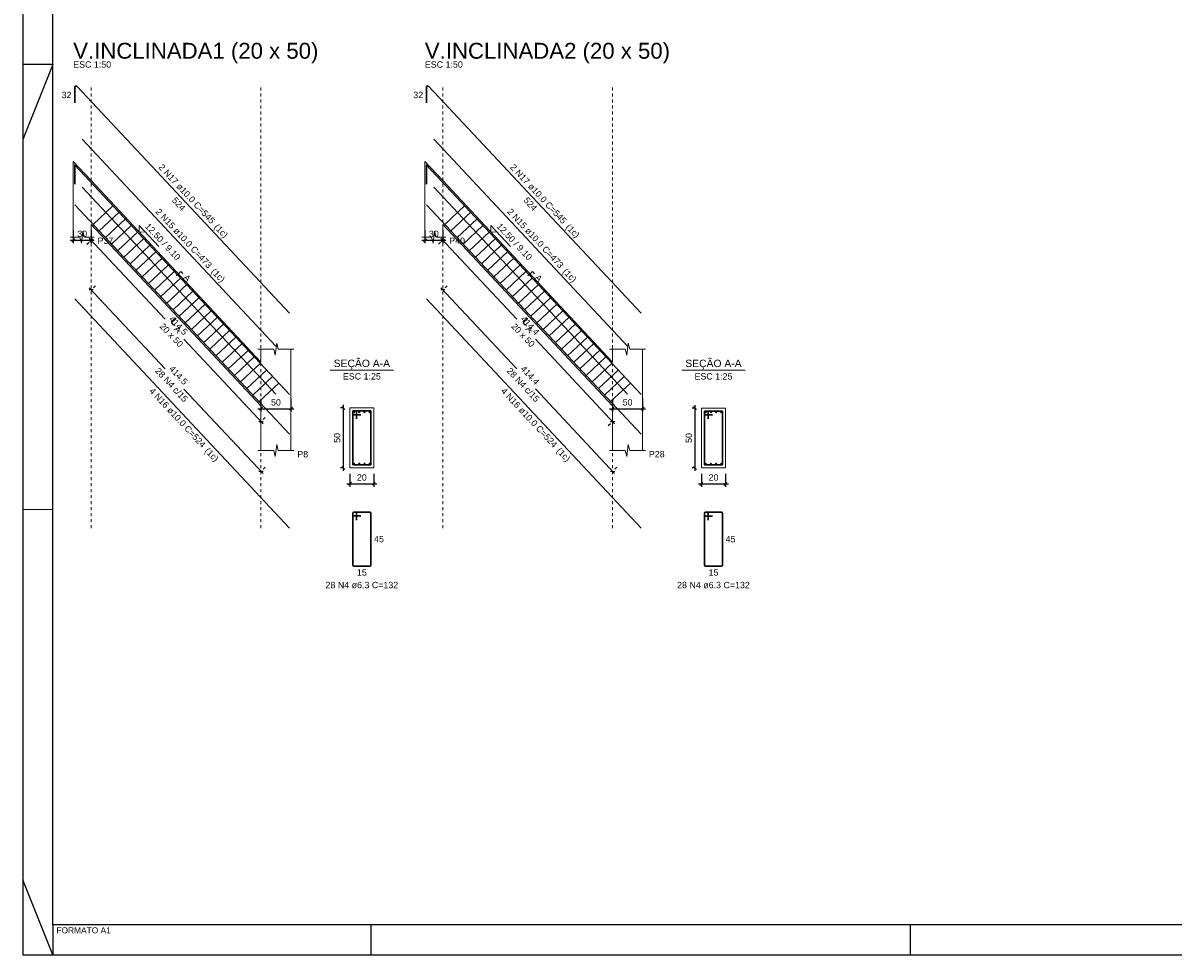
# Model space of a CAD drawing. Header units: millimetres. Extents: x 10 to 1250, y -62 to 528.
# Tile 826 of 909: x 702 to 740, y 262 to 294. Entities that reach past the tile are written whole.
import ezdxf

# ---------------------------------------------------------------- set-up
doc = ezdxf.new("R2010")
doc.units = ezdxf.units.MM
doc.header["$LTSCALE"] = 0.05
doc.linetypes.add('DOT', pattern=[6.35, 0, -6.35])
for name, color, linetype, lineweight in [('Descrição da armadura', 7, 'Continuous', 5), ('DT-Arm complementar', 5, 'Continuous', 5), ('DT-Barras na forma', 2, 'Continuous', 30), ('DT-Barras no corte', 5, 'Continuous', 5), ('DT-Barras rebatidas', 2, 'Continuous', 30), ('DT-Cotas', 9, 'Continuous', 5), ('DT-Forma', 5, 'Continuous', 5), ('DT-Pontilhado', 9, 'DOT', 5), ('DT-Textos', 7, 'Continuous', 5), ('DT-Título', 3, 'Continuous', 20), ('Textos armaduras', 7, 'Continuous', 5)]:
    doc.layers.add(name, color=color, linetype=linetype, lineweight=lineweight)
doc.layers.add('FOLHA_PADRÃO', color=7, linetype='Continuous')
doc.styles.add('Arial', font='arial.ttf')
doc.styles.get("Standard").update_dxf_attribs({"font": 'arial.ttf'})
doc.dimstyles.new('UM_25.000000', dxfattribs={"dimtxt": 0.18, "dimasz": 0.1, "dimexe": 0.1, "dimexo": 0.2, "dimgap": 0, "dimtad": 1, "dimtih": 1, "dimtoh": 1, "dimdec": 1, "dimlfac": 25, "dimzin": 0, "dimdsep": 46, "dimtxsty": 'Standard', "dimcen": 0.09, "dimdle": 0.1, "dimadec": 1, "dimazin": 2, "dimtfac": 1, "dimtdec": 4, "dimtofl": 0, "dimtmove": 0, "dimatfit": 3, "dimfxl": 1, "dimtolj": 1, "dimarcsym": 0})
doc.dimstyles.new('UM_50.000000', dxfattribs={"dimtxt": 0.18, "dimasz": 0.1, "dimexe": 0.1, "dimexo": 0.2, "dimgap": 0.1, "dimtad": 1, "dimdec": 1, "dimlfac": 50, "dimzin": 0, "dimdsep": 46, "dimtxsty": 'Standard', "dimblk": 'OBLIQUE', "dimcen": 0.09, "dimdle": 0.1, "dimadec": 1, "dimazin": 2, "dimtfac": 1, "dimtdec": 1, "dimtofl": 0, "dimtmove": 0, "dimatfit": 3, "dimldrblk": 'OBLIQUE', "dimfxl": 1, "dimtolj": 1, "dimarcsym": 1})

# ---------------------------------------------------------------- blocks, each defined once
blk = doc.blocks.new('_Oblique')
at = {"color": 0, "linetype": 'ByBlock', "lineweight": -2}
blk.add_line((-0.5, -0.5), (0.5, 0.5), dxfattribs=at)
blk = doc.blocks.new('*D3488')
at = {"layer": 'Defpoints', "color": 0, "transparency": 16777216}
for p in [(703.208, 286.86), (703.808, 286.86), (703.808, 286.33)]:
    blk.add_point(p, dxfattribs=at)
at = {"layer": 'DT-Cotas', "color": 0, "lineweight": -2, "transparency": 16777216}
for p, q in [((703.208, 286.66), (703.208, 286.23)), ((703.808, 286.66), (703.808, 286.23)), ((703.108, 286.33), (703.908, 286.33))]:
    blk.add_line(p, q, dxfattribs=at)
at = {"layer": 'DT-Cotas', "color": 0, "lineweight": -2, "transparency": 16777216, "xscale": 0.1, "yscale": 0.1, "zscale": 0.1, "rotation": 180}
blk.add_blockref('_Oblique', (703.208, 286.33), dxfattribs=at)
at = {"layer": 'DT-Cotas', "color": 0, "lineweight": -2, "transparency": 16777216, "xscale": 0.1, "yscale": 0.1, "zscale": 0.1}
blk.add_blockref('_Oblique', (703.808, 286.33), dxfattribs=at)
at = {"layer": 'DT-Cotas', "transparency": 16777216, "insert": (703.508, 286.542), "char_height": 0.2118, "attachment_point": 5, "rotation": 0.0057, "style": 'Arial'}
blk.add_mtext('\\A1;30', dxfattribs=at)
blk = doc.blocks.new('*D3489')
at = {"layer": 'Defpoints', "color": 0, "transparency": 16777216}
for p in [(703.808, 286.33), (709.472, 280.278), (709.472, 280.278)]:
    blk.add_point(p, dxfattribs=at)
at = {"layer": 'DT-Cotas', "color": 0, "lineweight": -2, "transparency": 16777216}
for p, q in [((703.662, 286.194), (703.735, 286.262)), ((703.74, 286.403), (706.272, 283.698)), ((709.541, 280.205), (706.904, 283.023)), ((709.618, 280.415), (709.545, 280.347))]:
    blk.add_line(p, q, dxfattribs=at)
at = {"layer": 'DT-Cotas', "color": 0, "lineweight": -2, "transparency": 16777216, "xscale": 0.1, "yscale": 0.1, "zscale": 0.1}
for p, rotation in [((703.808, 286.33), 133.1029168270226), ((709.472, 280.278), 313.1029168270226)]:
    blk.add_blockref('_Oblique', p, dxfattribs=dict(at, rotation=rotation))
at = {"layer": 'DT-Cotas', "transparency": 16777216, "insert": (706.718, 283.483), "char_height": 0.2118, "attachment_point": 5, "rotation": 313.1029, "style": 'Arial'}
blk.add_mtext('\\A1;414.5', dxfattribs=at)
blk = doc.blocks.new('*D3490')
at = {"layer": 'Defpoints', "color": 0, "transparency": 16777216}
for p in [(709.472, 281.235), (710.472, 281.235), (710.472, 280.706)]:
    blk.add_point(p, dxfattribs=at)
at = {"layer": 'DT-Cotas', "color": 0, "lineweight": -2, "transparency": 16777216}
for p, q in [((709.472, 281.035), (709.472, 280.606)), ((710.472, 281.035), (710.472, 280.606)), ((709.372, 280.706), (710.572, 280.706))]:
    blk.add_line(p, q, dxfattribs=at)
at = {"layer": 'DT-Cotas', "color": 0, "lineweight": -2, "transparency": 16777216, "xscale": 0.1, "yscale": 0.1, "zscale": 0.1, "rotation": 180}
blk.add_blockref('_Oblique', (709.472, 280.706), dxfattribs=at)
at = {"layer": 'DT-Cotas', "color": 0, "lineweight": -2, "transparency": 16777216, "xscale": 0.1, "yscale": 0.1, "zscale": 0.1}
blk.add_blockref('_Oblique', (710.472, 280.706), dxfattribs=at)
at = {"layer": 'DT-Cotas', "transparency": 16777216, "insert": (709.972, 280.918), "char_height": 0.2118, "attachment_point": 5, "rotation": 0.0057, "style": 'Arial'}
blk.add_mtext('\\A1;50', dxfattribs=at)
blk = doc.blocks.new('*D3491')
at = {"layer": 'Defpoints', "color": 0, "transparency": 16777216}
for p in [(703.808, 284.673), (709.472, 278.621), (709.472, 278.621)]:
    blk.add_point(p, dxfattribs=at)
at = {"layer": 'DT-Cotas', "color": 0, "lineweight": -2, "transparency": 16777216}
for p, q in [((703.74, 284.746), (706.272, 282.041)), ((703.954, 284.809), (703.881, 284.741)), ((709.541, 278.548), (706.904, 281.365)), ((709.618, 278.757), (709.545, 278.689))]:
    blk.add_line(p, q, dxfattribs=at)
at = {"layer": 'DT-Cotas', "color": 0, "lineweight": -2, "transparency": 16777216, "xscale": 0.1, "yscale": 0.1, "zscale": 0.1}
for p, rotation in [((703.808, 284.673), 133.1029168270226), ((709.472, 278.621), 313.1029168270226)]:
    blk.add_blockref('_Oblique', p, dxfattribs=dict(at, rotation=rotation))
at = {"layer": 'DT-Cotas', "transparency": 16777216, "insert": (706.718, 281.825), "char_height": 0.2118, "attachment_point": 5, "rotation": 313.1029, "style": 'Arial'}
blk.add_mtext('\\A1;414.5', dxfattribs=at)
blk = doc.blocks.new('*D3509')
at = {"layer": 'Defpoints', "color": 0, "transparency": 16777216}
for p in [(712.226, 280.732), (712.438, 280.732), (712.438, 278.732)]:
    blk.add_point(p, dxfattribs=at)
at = {"layer": 'DT-Cotas', "color": 0, "lineweight": -2, "transparency": 16777216}
for p, q in [((712.238, 280.732), (712.126, 280.732)), ((712.226, 278.632), (712.226, 280.832)), ((712.238, 278.732), (712.126, 278.732))]:
    blk.add_line(p, q, dxfattribs=at)
at = {"layer": 'DT-Cotas', "color": 0, "lineweight": -2, "transparency": 16777216, "xscale": 0.1, "yscale": 0.1, "zscale": 0.1}
for p, rotation in [((712.226, 280.732), 90), ((712.226, 278.732), 270)]:
    blk.add_blockref('_Oblique', p, dxfattribs=dict(at, rotation=rotation))
at = {"layer": 'DT-Cotas', "transparency": 16777216, "insert": (712.015, 279.732), "char_height": 0.2118, "attachment_point": 5, "rotation": 90, "style": 'Arial'}
blk.add_mtext('\\A1;50', dxfattribs=at)
blk = doc.blocks.new('*D3510')
at = {"layer": 'Defpoints', "color": 0, "transparency": 16777216}
for p in [(712.438, 278.732), (713.238, 278.732), (713.238, 278.202)]:
    blk.add_point(p, dxfattribs=at)
at = {"layer": 'DT-Cotas', "color": 0, "lineweight": -2, "transparency": 16777216}
for p, q in [((712.338, 278.202), (713.338, 278.202)), ((712.438, 278.532), (712.438, 278.102)), ((713.238, 278.532), (713.238, 278.102))]:
    blk.add_line(p, q, dxfattribs=at)
at = {"layer": 'DT-Cotas', "color": 0, "lineweight": -2, "transparency": 16777216, "xscale": 0.1, "yscale": 0.1, "zscale": 0.1, "rotation": 180}
blk.add_blockref('_Oblique', (712.438, 278.202), dxfattribs=at)
at = {"layer": 'DT-Cotas', "color": 0, "lineweight": -2, "transparency": 16777216, "xscale": 0.1, "yscale": 0.1, "zscale": 0.1}
blk.add_blockref('_Oblique', (713.238, 278.202), dxfattribs=at)
at = {"layer": 'DT-Cotas', "transparency": 16777216, "insert": (712.838, 278.414), "char_height": 0.2118, "attachment_point": 5, "rotation": 0.0057, "style": 'Arial'}
blk.add_mtext('\\A1;20', dxfattribs=at)
blk = doc.blocks.new('*D3511')
at = {"layer": 'Defpoints', "color": 0, "transparency": 16777216}
for p in [(714.94, 286.86), (715.54, 286.86), (715.54, 286.33)]:
    blk.add_point(p, dxfattribs=at)
at = {"layer": 'DT-Cotas', "color": 0, "lineweight": -2, "transparency": 16777216}
for p, q in [((714.94, 286.66), (714.94, 286.23)), ((715.54, 286.66), (715.54, 286.23)), ((714.84, 286.33), (715.64, 286.33))]:
    blk.add_line(p, q, dxfattribs=at)
at = {"layer": 'DT-Cotas', "color": 0, "lineweight": -2, "transparency": 16777216, "xscale": 0.1, "yscale": 0.1, "zscale": 0.1, "rotation": 180}
blk.add_blockref('_Oblique', (714.94, 286.33), dxfattribs=at)
at = {"layer": 'DT-Cotas', "color": 0, "lineweight": -2, "transparency": 16777216, "xscale": 0.1, "yscale": 0.1, "zscale": 0.1}
blk.add_blockref('_Oblique', (715.54, 286.33), dxfattribs=at)
at = {"layer": 'DT-Cotas', "transparency": 16777216, "insert": (715.24, 286.542), "char_height": 0.2118, "attachment_point": 5, "rotation": 0.0057, "style": 'Arial'}
blk.add_mtext('\\A1;30', dxfattribs=at)
blk = doc.blocks.new('*D3512')
at = {"layer": 'Defpoints', "color": 0, "transparency": 16777216}
for p in [(715.54, 286.33), (721.204, 280.278), (721.204, 280.278)]:
    blk.add_point(p, dxfattribs=at)
at = {"layer": 'DT-Cotas', "color": 0, "lineweight": -2, "transparency": 16777216}
for p, q in [((715.394, 286.194), (715.467, 286.262)), ((715.472, 286.403), (718.004, 283.697)), ((721.272, 280.205), (718.634, 283.024)), ((721.057, 280.142), (721.131, 280.21))]:
    blk.add_line(p, q, dxfattribs=at)
at = {"layer": 'DT-Cotas', "color": 0, "lineweight": -2, "transparency": 16777216, "xscale": 0.1, "yscale": 0.1, "zscale": 0.1}
for p, rotation in [((715.54, 286.33), 133.1000941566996), ((721.204, 280.278), 313.1000941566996)]:
    blk.add_blockref('_Oblique', p, dxfattribs=dict(at, rotation=rotation))
at = {"layer": 'DT-Cotas', "transparency": 16777216, "insert": (718.449, 283.483), "char_height": 0.2118, "attachment_point": 5, "rotation": 313.1001, "style": 'Arial'}
blk.add_mtext('\\A1;414.4', dxfattribs=at)
blk = doc.blocks.new('*D3513')
at = {"layer": 'Defpoints', "color": 0, "transparency": 16777216}
for p in [(721.204, 281.235), (722.204, 281.235), (722.204, 280.706)]:
    blk.add_point(p, dxfattribs=at)
at = {"layer": 'DT-Cotas', "color": 0, "lineweight": -2, "transparency": 16777216}
for p, q in [((721.204, 281.035), (721.204, 280.606)), ((722.204, 281.035), (722.204, 280.606)), ((721.104, 280.706), (722.304, 280.706))]:
    blk.add_line(p, q, dxfattribs=at)
at = {"layer": 'DT-Cotas', "color": 0, "lineweight": -2, "transparency": 16777216, "xscale": 0.1, "yscale": 0.1, "zscale": 0.1, "rotation": 180}
blk.add_blockref('_Oblique', (721.204, 280.706), dxfattribs=at)
at = {"layer": 'DT-Cotas', "color": 0, "lineweight": -2, "transparency": 16777216, "xscale": 0.1, "yscale": 0.1, "zscale": 0.1}
blk.add_blockref('_Oblique', (722.204, 280.706), dxfattribs=at)
at = {"layer": 'DT-Cotas', "transparency": 16777216, "insert": (721.704, 280.918), "char_height": 0.2118, "attachment_point": 5, "rotation": 0.0057, "style": 'Arial'}
blk.add_mtext('\\A1;50', dxfattribs=at)
blk = doc.blocks.new('*D3514')
at = {"layer": 'Defpoints', "color": 0, "transparency": 16777216}
for p in [(715.54, 284.672), (721.204, 278.62), (721.204, 278.62)]:
    blk.add_point(p, dxfattribs=at)
at = {"layer": 'DT-Cotas', "color": 0, "lineweight": -2, "transparency": 16777216}
for p, q in [((715.472, 284.745), (718.004, 282.04)), ((715.686, 284.809), (715.613, 284.741)), ((721.272, 278.547), (718.634, 281.366)), ((721.35, 278.757), (721.277, 278.689))]:
    blk.add_line(p, q, dxfattribs=at)
at = {"layer": 'DT-Cotas', "color": 0, "lineweight": -2, "transparency": 16777216, "xscale": 0.1, "yscale": 0.1, "zscale": 0.1}
for p, rotation in [((715.54, 284.672), 133.1000941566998), ((721.204, 278.62), 313.1000941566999)]:
    blk.add_blockref('_Oblique', p, dxfattribs=dict(at, rotation=rotation))
at = {"layer": 'DT-Cotas', "transparency": 16777216, "insert": (718.449, 281.825), "char_height": 0.2118, "attachment_point": 5, "rotation": 313.1001, "style": 'Arial'}
blk.add_mtext('\\A1;414.4', dxfattribs=at)
blk = doc.blocks.new('*D3515')
at = {"layer": 'Defpoints', "color": 0, "transparency": 16777216}
for p in [(723.958, 280.731), (724.17, 280.731), (724.17, 278.731)]:
    blk.add_point(p, dxfattribs=at)
at = {"layer": 'DT-Cotas', "color": 0, "lineweight": -2, "transparency": 16777216}
for p, q in [((723.97, 280.731), (723.858, 280.731)), ((723.958, 278.631), (723.958, 280.831)), ((723.97, 278.731), (723.858, 278.731))]:
    blk.add_line(p, q, dxfattribs=at)
at = {"layer": 'DT-Cotas', "color": 0, "lineweight": -2, "transparency": 16777216, "xscale": 0.1, "yscale": 0.1, "zscale": 0.1}
for p, rotation in [((723.958, 280.731), 90), ((723.958, 278.731), 270)]:
    blk.add_blockref('_Oblique', p, dxfattribs=dict(at, rotation=rotation))
at = {"layer": 'DT-Cotas', "transparency": 16777216, "insert": (723.746, 279.731), "char_height": 0.2118, "attachment_point": 5, "rotation": 90, "style": 'Arial'}
blk.add_mtext('\\A1;50', dxfattribs=at)
blk = doc.blocks.new('*D3516')
at = {"layer": 'Defpoints', "color": 0, "transparency": 16777216}
for p in [(724.17, 278.731), (724.97, 278.731), (724.97, 278.201)]:
    blk.add_point(p, dxfattribs=at)
at = {"layer": 'DT-Cotas', "color": 0, "lineweight": -2, "transparency": 16777216}
for p, q in [((724.07, 278.201), (725.07, 278.201)), ((724.17, 278.531), (724.17, 278.101)), ((724.97, 278.531), (724.97, 278.101))]:
    blk.add_line(p, q, dxfattribs=at)
at = {"layer": 'DT-Cotas', "color": 0, "lineweight": -2, "transparency": 16777216, "xscale": 0.1, "yscale": 0.1, "zscale": 0.1, "rotation": 180}
blk.add_blockref('_Oblique', (724.17, 278.201), dxfattribs=at)
at = {"layer": 'DT-Cotas', "color": 0, "lineweight": -2, "transparency": 16777216, "xscale": 0.1, "yscale": 0.1, "zscale": 0.1}
blk.add_blockref('_Oblique', (724.97, 278.201), dxfattribs=at)
at = {"layer": 'DT-Cotas', "transparency": 16777216, "insert": (724.57, 278.413), "char_height": 0.2118, "attachment_point": 5, "rotation": 0.0057, "style": 'Arial'}
blk.add_mtext('\\A1;20', dxfattribs=at)
blk = doc.blocks.new('A1')
at = {"layer": 'FOLHA_PADRÃO', "color": 1}
for p, q in [((-83.1, 29.708), (-84.1, 27.2)), ((-83.1, 29.708), (-84.1, 29.708)), ((-83.1, 14.858), (-84.1, 14.85)), ((-83.1, 0), (-84.1, 2.5))]:
    blk.add_line(p, q, dxfattribs=at)
at = {"layer": 'FOLHA_PADRÃO', "color": 1, "linetype": 'Continuous'}
for points in [[(-84.1, 0), (0, 0), (0, 59.4), (-84.1, 59.4), (-84.1, 0)], [(-83.1, 29.708), (-84.1, 29.708)], [(-83.1, 1.008), (-83.1, 0)], [(-72.5, 1), (-72.5, -0.008)], [(-54.5, 1.008), (-54.5, 0)]]:
    blk.add_lwpolyline(points, dxfattribs=at)
at = {"layer": 'FOLHA_PADRÃO', "color": 6, "linetype": 'Continuous'}
blk.add_lwpolyline([(-83.1, 58.4), (-1, 58.4), (-1, 1), (-83.1, 1), (-83.1, 58.4)], dxfattribs=at)
at = {"layer": 'FOLHA_PADRÃO', "color": 7, "style": 'Arial'}
blk.add_text('FORMATO A1', height=0.2, dxfattribs=at).set_placement((-82.986, 0.716))

msp = doc.modelspace()

# ---------------------------------------------------------------- linework, layer by layer
at = {"layer": 'DT-Arm complementar'}
for p, q in [((703.873, 286.8583), (704.5301, 287.4732)), ((715.6046, 286.8583), (716.2617, 287.4732)), ((704.078, 286.6392), (704.7351, 287.2542)), ((704.283, 286.4202), (704.9401, 287.0352)), ((715.8096, 286.6392), (716.4667, 287.2542)), ((716.0146, 286.4202), (716.6717, 287.0351)), ((704.488, 286.2012), (705.1451, 286.8161)), ((716.2195, 286.2011), (716.8767, 286.8161)), ((704.693, 285.9821), (705.3501, 286.5971)), ((704.898, 285.7631), (705.5551, 286.3781)), ((716.4245, 285.9821), (717.0817, 286.597)), ((716.6295, 285.7631), (717.2867, 286.378)), ((705.103, 285.544), (705.7601, 286.159)), ((705.308, 285.325), (705.9651, 285.94)), ((716.8345, 285.544), (717.4916, 286.159)), ((717.0395, 285.325), (717.6966, 285.9399)), ((705.513, 285.106), (706.1701, 285.7209)), ((705.7179, 284.8869), (706.3751, 285.5019)), ((717.2445, 285.1059), (717.9016, 285.7209)), ((717.4494, 284.8869), (718.1066, 285.5018)), ((705.9229, 284.6679), (706.5801, 285.2829)), ((717.6544, 284.6678), (718.3116, 285.2828)), ((706.1279, 284.4488), (706.785, 285.0638)), ((706.3329, 284.2298), (706.99, 284.8448)), ((717.8594, 284.4488), (718.5165, 285.0637)), ((718.0644, 284.2297), (718.7215, 284.8447)), ((706.5379, 284.0108), (707.195, 284.6258)), ((706.7429, 283.7917), (707.4, 284.4067)), ((718.2694, 284.0107), (718.9265, 284.6256)), ((718.4743, 283.7916), (719.1315, 284.4066)), ((706.9479, 283.5727), (707.605, 284.1877)), ((707.1529, 283.3537), (707.81, 283.9686)), ((718.6793, 283.5726), (719.3365, 284.1875)), ((718.8843, 283.3535), (719.5415, 283.9685)), ((707.3579, 283.1346), (708.015, 283.7496)), ((719.0893, 283.1345), (719.7464, 283.7494)), ((707.5629, 282.9156), (708.22, 283.5306)), ((707.7679, 282.6965), (708.425, 283.3115)), ((719.2943, 282.9154), (719.9514, 283.5304)), ((719.4993, 282.6964), (720.1564, 283.3113)), ((707.9729, 282.4775), (708.63, 283.0925)), ((708.1779, 282.2585), (708.835, 282.8734)), ((719.7042, 282.4773), (720.3614, 283.0923)), ((719.9092, 282.2583), (720.5664, 282.8732)), ((708.3829, 282.0394), (709.04, 282.6544)), ((708.5878, 281.8204), (709.245, 282.4354)), ((720.1142, 282.0392), (720.7714, 282.6542)), ((720.3192, 281.8202), (720.9763, 282.4351)), ((708.7928, 281.6013), (709.45, 282.2163)), ((720.5242, 281.6011), (721.1813, 282.2161)), ((708.9978, 281.3823), (709.655, 281.9973)), ((709.2028, 281.1633), (709.8599, 281.7783)), ((720.7292, 281.3821), (721.3863, 281.997)), ((720.9341, 281.163), (721.5913, 281.778)), ((709.4078, 280.9442), (710.0649, 281.5592)), ((721.1391, 280.944), (721.7963, 281.5589))]:
    msp.add_line(p, q, dxfattribs=at)
at = {"layer": 'DT-Barras na forma'}
for p, q in [((712.6641, 280.6315), (712.5381, 280.6315)), ((712.5381, 280.6315), (712.5381, 278.8315)), ((713.1381, 280.6315), (712.5381, 280.6315)), ((712.5381, 280.6315), (712.5381, 280.5055)), ((712.5381, 280.5055), (712.8011, 280.5055)), ((712.6641, 280.3685), (712.6641, 280.6315)), ((713.1381, 278.8315), (713.1381, 280.6315)), ((724.3959, 280.6306), (724.2699, 280.6306)), ((724.2699, 280.6306), (724.2699, 278.8306)), ((724.8699, 280.6306), (724.2699, 280.6306)), ((724.2699, 280.6306), (724.2699, 280.5046)), ((724.2699, 280.5046), (724.5329, 280.5046)), ((724.3959, 280.3676), (724.3959, 280.6306)), ((724.8699, 278.8306), (724.8699, 280.6306)), ((712.5381, 278.8315), (713.1381, 278.8315)), ((724.2699, 278.8306), (724.8699, 278.8306))]:
    msp.add_line(p, q, dxfattribs=at)
for points in [[(703.2584, 288.1982), (703.2584, 288.8353), (710.4225, 281.1804)], [(714.9902, 288.1982), (714.9902, 288.8353), (722.1536, 281.1803)], [(703.5084, 288.1047), (709.9724, 281.1978)], [(715.2402, 288.1045), (721.7035, 281.1977)], [(703.2584, 287.5118), (710.4225, 279.8569)], [(714.9902, 287.5117), (722.1536, 279.8567)]]:
    msp.add_lwpolyline(points, dxfattribs=at)
at = {"layer": 'DT-Barras no corte'}
for centre in [(712.5781, 280.5915), (712.7515, 280.5915), (712.9248, 280.5915), (713.0981, 280.5915), (724.3099, 280.5906), (724.4832, 280.5906), (724.6565, 280.5906), (724.8299, 280.5906), (712.5781, 278.8715), (712.7515, 278.8715), (712.9248, 278.8715), (713.0981, 278.8715), (724.3099, 278.8706), (724.4832, 278.8706), (724.6565, 278.8706), (724.8299, 278.8706)]:
    msp.add_circle(centre, 0.02, dxfattribs=at)
at = {"layer": 'DT-Barras rebatidas'}
for p, q in [((703.2584, 290.9163), (703.2584, 291.4268)), ((703.3449, 291.4609), (710.4225, 283.8985)), ((714.9902, 290.9163), (714.9902, 291.4267)), ((715.0767, 291.4609), (722.1536, 283.8984)), ((703.5084, 289.6977), (709.9724, 282.7908)), ((715.2402, 289.6977), (721.7035, 282.7908)), ((703.2584, 284.3771), (710.4225, 276.7223)), ((714.9902, 284.3771), (722.1536, 276.7221)), ((712.5381, 277.217), (712.5381, 275.4926)), ((712.5381, 277.217), (712.5381, 277.1666)), ((712.6263, 277.2548), (712.5759, 277.2548)), ((713.1003, 277.2548), (712.5759, 277.2548)), ((712.5759, 277.1288), (712.8011, 277.1288)), ((712.6641, 276.9918), (712.6641, 277.217)), ((713.1381, 275.4926), (713.1381, 277.217)), ((724.2699, 277.2161), (724.2699, 275.4917)), ((724.2699, 277.2161), (724.2699, 277.1657)), ((724.3581, 277.2539), (724.3077, 277.2539)), ((724.8321, 277.2539), (724.3077, 277.2539)), ((724.3077, 277.1279), (724.5329, 277.1279)), ((724.3959, 276.9909), (724.3959, 277.2161)), ((724.8699, 275.4917), (724.8699, 277.2161)), ((712.5759, 275.4548), (713.1003, 275.4548)), ((724.3077, 275.4539), (724.8321, 275.4539))]:
    msp.add_line(p, q, dxfattribs=at)
for centre, radius, start, end in [((703.3084, 291.4268), 0.05, 43.10292, 180), ((715.0402, 291.4267), 0.05, 43.10009, 180), ((712.5759, 277.217), 0.0378, 90, 180), ((712.5759, 277.217), 0.0378, 90, 180), ((712.5759, 277.1666), 0.0378, 180, 270), ((712.6263, 277.217), 0.0378, 0, 90), ((713.1003, 277.217), 0.0378, 0, 90), ((724.3077, 277.2161), 0.0378, 90, 180), ((724.3077, 277.2161), 0.0378, 90, 180), ((724.3077, 277.1657), 0.0378, 180, 270), ((724.3581, 277.2161), 0.0378, 0, 90), ((724.8321, 277.2161), 0.0378, 0, 90), ((712.5759, 275.4926), 0.0378, 180, 270), ((713.1003, 275.4926), 0.0378, 270, 0), ((724.3077, 275.4917), 0.0378, 180, 270), ((724.8321, 275.4917), 0.0378, 270, 0)]:
    msp.add_arc(centre, radius, start, end, dxfattribs=at)
at = {"layer": 'DT-Forma', "linetype": 'Continuous'}
for p, q in [((703.2084, 287.4952), (703.2084, 288.9587)), ((714.9402, 287.4951), (714.9402, 288.9587)), ((710.4725, 281.1969), (710.4725, 279.7335)), ((722.2036, 281.1969), (722.2036, 279.7333))]:
    msp.add_line(p, q, dxfattribs=at)
at = {"layer": 'DT-Forma'}
for p, q in [((703.2084, 288.9587), (703.8084, 288.3176)), ((714.9402, 288.9587), (715.5402, 288.3175)), ((703.8084, 288.3176), (709.4724, 282.2655)), ((715.5402, 288.3175), (721.2035, 282.2655)), ((703.2084, 287.4952), (703.2084, 286.4305)), ((714.9402, 287.4951), (714.9402, 286.4303)), ((703.4834, 286.2305), (703.5334, 286.6305)), ((703.5334, 286.6305), (703.5834, 286.4305)), ((703.8084, 286.4305), (703.8084, 286.8541)), ((703.8084, 286.8541), (709.4724, 280.8021)), ((715.2152, 286.2303), (715.2652, 286.6303)), ((715.2652, 286.6303), (715.3152, 286.4303)), ((715.5402, 286.4303), (715.5402, 286.8539)), ((715.5402, 286.8539), (721.2035, 280.802)), ((703.1084, 286.4305), (703.4334, 286.4305)), ((703.4334, 286.4305), (703.4834, 286.2305)), ((703.5834, 286.4305), (703.9084, 286.4305)), ((714.8402, 286.4303), (715.1652, 286.4303)), ((715.1652, 286.4303), (715.2152, 286.2303)), ((715.3152, 286.4303), (715.6402, 286.4303)), ((709.9474, 282.4891), (709.9974, 282.8891)), ((709.9974, 282.8891), (710.0474, 282.6891)), ((721.6785, 282.4891), (721.7285, 282.8891)), ((721.7285, 282.8891), (721.7785, 282.6891)), ((709.3724, 282.6891), (709.8974, 282.6891)), ((709.4724, 282.2655), (709.4724, 282.6891)), ((709.8974, 282.6891), (709.9474, 282.4891)), ((710.0474, 282.6891), (710.5725, 282.6891)), ((710.4725, 282.6891), (710.4725, 281.1969)), ((721.1035, 282.6891), (721.6285, 282.6891)), ((721.2035, 282.2655), (721.2035, 282.6891)), ((721.6285, 282.6891), (721.6785, 282.4891)), ((721.7785, 282.6891), (722.3036, 282.6891)), ((722.2036, 282.6891), (722.2036, 281.1969)), ((709.4724, 280.8021), (709.4724, 279.3099)), ((713.2381, 280.7315), (712.4381, 280.7315)), ((712.4381, 280.7315), (712.4381, 280.7315)), ((712.4381, 280.7315), (712.4381, 278.7315)), ((713.2381, 278.7315), (713.2381, 280.7315)), ((713.2381, 280.7315), (713.2381, 280.7315)), ((721.2035, 280.802), (721.2035, 279.3097)), ((724.9699, 280.7306), (724.1699, 280.7306)), ((724.1699, 280.7306), (724.1699, 280.7306)), ((724.1699, 280.7306), (724.1699, 278.7306)), ((724.9699, 278.7306), (724.9699, 280.7306)), ((724.9699, 280.7306), (724.9699, 280.7306)), ((710.4725, 279.3099), (710.4725, 279.7335)), ((722.2036, 279.3097), (722.2036, 279.7333)), ((709.9474, 279.1099), (709.9974, 279.5099)), ((709.9974, 279.5099), (710.0474, 279.3099)), ((721.6785, 279.1097), (721.7285, 279.5097)), ((721.7285, 279.5097), (721.7785, 279.3097)), ((709.3724, 279.3099), (709.8974, 279.3099)), ((709.8974, 279.3099), (709.9474, 279.1099)), ((710.0474, 279.3099), (710.5725, 279.3099)), ((721.1035, 279.3097), (721.6285, 279.3097)), ((721.6285, 279.3097), (721.6785, 279.1097)), ((721.7785, 279.3097), (722.3036, 279.3097)), ((712.4381, 278.7315), (713.2381, 278.7315)), ((712.4381, 278.7315), (712.4381, 278.7315)), ((713.2381, 278.7315), (713.2381, 278.7315)), ((724.1699, 278.7306), (724.9699, 278.7306)), ((724.1699, 278.7306), (724.1699, 278.7306)), ((724.9699, 278.7306), (724.9699, 278.7306))]:
    msp.add_line(p, q, dxfattribs=at)
at = {"layer": 'DT-Pontilhado', "ltscale": 0.2}
for p, q in [((703.8084, 276.7223), (703.8084, 291.4475)), ((709.4724, 276.7223), (709.4724, 291.4475)), ((715.5402, 276.7221), (715.5402, 291.4475)), ((721.2035, 276.7221), (721.2035, 291.4475))]:
    msp.add_line(p, q, dxfattribs=at)
at = {"layer": 'DT-Textos'}
for p, q in [((711.7791, 281.9964), (713.8971, 281.9964)), ((723.5109, 281.9955), (725.6289, 281.9955))]:
    msp.add_line(p, q, dxfattribs=at)
for points in [[(705.6159, 286.6033), (705.4063, 286.6102), (705.4133, 286.8198), (706.0645, 286.1239)], [(717.3474, 286.6032), (717.1379, 286.6101), (717.1448, 286.8197), (717.7961, 286.1238)], [(706.6404, 285.1458), (706.7951, 285.2905), (706.8674, 285.2132)], [(718.3719, 285.1457), (718.5265, 285.2904), (718.5989, 285.2131)], [(706.6404, 283.7222), (706.4858, 283.5775), (706.5581, 283.5001)], [(718.3719, 283.7221), (718.2172, 283.5773), (718.2896, 283.5)]]:
    msp.add_lwpolyline(points, dxfattribs=at)

# ---------------------------------------------------------------- block references
msp.add_blockref('A1', (785.6329, 262.4886))

# ---------------------------------------------------------------- texts
at = {"layer": 'Descrição da armadura', "linetype": 'Continuous', "char_height": 0.2118, "attachment_point": 8, "rotation": 313, "line_spacing_factor": 0.798, "style": 'Arial'}
for s, insert, width in [('2 N17 ø10.0 C=545', (706.9178, 287.7983), 5.194653), ('2 N17 ø10.0 C=545', (718.6492, 287.7982), 5.194653), ('2 N15 ø10.0 C=473', (706.8177, 286.3166), 5.194653), ('2 N15 ø10.0 C=473', (718.5492, 286.3166), 5.194653), ('28 N4 c/15', (706.4085, 281.4295), 2.869342), ('28 N4 c/15', (718.1399, 281.4293), 2.869342), ('4 N16 ø10.0 C=524', (706.6085, 280.3326), 5.194653), ('4 N16 ø10.0 C=524', (718.3399, 280.3325), 5.194653)]:
    msp.add_mtext(s, dxfattribs=dict(at, insert=insert, width=width))
at = {"layer": 'Descrição da armadura', "linetype": 'Continuous', "char_height": 0.2118, "width": 4.8647, "attachment_point": 8, "line_spacing_factor": 0.798, "style": 'Arial'}
for insert in [(712.8381, 274.7135), (724.5699, 274.7126)]:
    msp.add_mtext('28 N4 ø6.3 C=132', dxfattribs=dict(at, insert=insert))
at = {"layer": 'DT-Textos', "line_spacing_factor": 0.798, "style": 'Arial'}
for s, insert, char_height, width, attachment_point in [('ESC 1:50', (703.2084, 292.0829), 0.2118, 2.507973, 7), ('ESC 1:50', (714.9402, 292.0829), 0.2118, 2.507973, 7), ('P37', (704.0202, 286.2042), 0.2118, 1.042557, 7), ('P40', (715.752, 286.204), 0.2118, 1.042557, 7), ('SEÇÃO A-A', (712.8386, 282.0211), 0.2471, 4.254532, 8), ('SEÇÃO A-A', (724.5696, 282.0201), 0.2471, 4.254532, 8), ('ESC 1:25', (712.8381, 281.6787), 0.2118, 2.507973, 8), ('ESC 1:25', (724.5699, 281.6778), 0.2118, 2.507973, 8), ('P8', (710.6843, 279.0836), 0.2118, 0.716686, 7), ('P28', (722.4154, 279.0834), 0.2118, 1.042557, 7)]:
    msp.add_mtext(s, dxfattribs=dict(at, insert=insert, char_height=char_height, width=width, attachment_point=attachment_point))
at = {"layer": 'DT-Textos', "char_height": 0.2118, "line_spacing_factor": 0.798, "style": 'Arial'}
for s, insert, width, attachment_point, rotation in [('12.50 / 9.10', (705.5841, 286.7766), 3.095055, 7, 313.103), ('(1c)', (707.8436, 286.7071), 1.009083, 7, 314), ('12.50 / 9.10', (717.3157, 286.7766), 3.095055, 7, 313.1), ('(1c)', (719.5746, 286.7071), 1.009083, 7, 314), ('A', (706.8625, 285.0635), 0.390816, 7, 314), ('(1c)', (707.7436, 285.2251), 1.009083, 7, 314), ('A', (718.5939, 285.0634), 0.390816, 7, 314), ('(1c)', (719.4746, 285.2251), 1.009083, 7, 314), ('20 x 50', (706.4085, 283.0872), 1.922035, 8, 314), ('20 x 50', (718.1399, 283.0872), 1.922035, 8, 314), ('A', (706.5532, 283.3504), 0.390816, 7, 314), ('A', (718.2846, 283.3503), 0.390816, 7, 314), ('(1c)', (707.5336, 279.2411), 1.009083, 7, 314), ('(1c)', (719.2656, 279.2411), 1.009083, 7, 314)]:
    msp.add_mtext(s, dxfattribs=dict(at, insert=insert, width=width, attachment_point=attachment_point, rotation=rotation))
at = {"layer": 'DT-Título', "char_height": 0.5295, "width": 17.280579, "attachment_point": 7, "line_spacing_factor": 0.798, "style": 'Arial'}
for s, insert in [('V.INCLINADA1 (20 x 50)', (703.2086, 292.2261)), ('V.INCLINADA2 (20 x 50)', (714.9406, 292.2261))]:
    msp.add_mtext(s, dxfattribs=dict(at, insert=insert))
at = {"layer": 'Textos armaduras', "linetype": 'Continuous', "char_height": 0.2118, "width": 0.659905, "attachment_point": 7, "line_spacing_factor": 0.798, "style": 'Arial'}
for s, insert in [('32', (702.8226, 291.0656)), ('32', (714.5543, 291.0656)), ('45', (713.244, 276.2489)), ('45', (724.9758, 276.248)), ('15', (712.6732, 275.1371)), ('15', (724.4049, 275.1362))]:
    msp.add_mtext(s, dxfattribs=dict(at, insert=insert))
at = {"layer": 'Textos armaduras', "linetype": 'Continuous', "char_height": 0.2118, "width": 0.989858, "attachment_point": 7, "rotation": 313, "line_spacing_factor": 0.798, "style": 'Arial'}
for insert in [(706.4825, 287.6434), (718.2139, 287.6434)]:
    msp.add_mtext('524', dxfattribs=dict(at, insert=insert))

# ---------------------------------------------------------------- dimensions: what is measured, and where the dimension line sits
at = {"layer": 'DT-Cotas'}
for base, p1, p2, dimstyle, override, picture, middle in [((703.8084, 286.3303), (703.2084, 286.8598), (703.8084, 286.8598), 'UM_50.000000', {"dimtxt": 0.2118, "dimasz": 0.1, "dimexe": 0.1, "dimexo": 0.2, "dimtad": 1, "dimtih": 0, "dimtoh": 0, "dimdec": 1, "dimlfac": 50, "dimzin": 8, "dimtxsty": 'Arial', "dimblk": 'Oblique', "dimblk1": 'Oblique', "dimblk2": 'Oblique', "dimsah": 1, "dimdle": 0.1, "dimse1": 0, "dimse2": 0, "dimclrt": 256, "dimadec": 1, "dimazin": 3, "dimtmove": 2, "dimldrblk": 'Oblique'}, '*D3488', (703.5084, 286.5421)), ((715.5402, 286.3302), (714.9402, 286.8597), (715.5402, 286.8597), 'UM_50.000000', {"dimtxt": 0.2118, "dimasz": 0.1, "dimexe": 0.1, "dimexo": 0.2, "dimtad": 1, "dimtih": 0, "dimtoh": 0, "dimdec": 1, "dimlfac": 50, "dimzin": 8, "dimtxsty": 'Arial', "dimblk": 'Oblique', "dimblk1": 'Oblique', "dimblk2": 'Oblique', "dimsah": 1, "dimdle": 0.1, "dimse1": 0, "dimse2": 0, "dimclrt": 256, "dimadec": 1, "dimazin": 3, "dimtmove": 2, "dimldrblk": 'Oblique'}, '*D3511', (715.2402, 286.542)), ((710.4725, 280.7057), (709.4724, 281.2352), (710.4725, 281.2352), 'UM_50.000000', {"dimtxt": 0.2118, "dimasz": 0.1, "dimexe": 0.1, "dimexo": 0.2, "dimtad": 1, "dimtih": 0, "dimtoh": 0, "dimdec": 1, "dimlfac": 50, "dimzin": 8, "dimtxsty": 'Arial', "dimblk": 'Oblique', "dimblk1": 'Oblique', "dimblk2": 'Oblique', "dimsah": 1, "dimdle": 0.1, "dimse1": 0, "dimse2": 0, "dimclrt": 256, "dimadec": 1, "dimazin": 3, "dimtmove": 2, "dimldrblk": 'Oblique'}, '*D3490', (709.9724, 280.9175)), ((722.2036, 280.7058), (721.2035, 281.2353), (722.2036, 281.2353), 'UM_50.000000', {"dimtxt": 0.2118, "dimasz": 0.1, "dimexe": 0.1, "dimexo": 0.2, "dimtad": 1, "dimtih": 0, "dimtoh": 0, "dimdec": 1, "dimlfac": 50, "dimzin": 8, "dimtxsty": 'Arial', "dimblk": 'Oblique', "dimblk1": 'Oblique', "dimblk2": 'Oblique', "dimsah": 1, "dimdle": 0.1, "dimse1": 0, "dimse2": 0, "dimclrt": 256, "dimadec": 1, "dimazin": 3, "dimtmove": 2, "dimldrblk": 'Oblique'}, '*D3513', (721.7035, 280.9176)), ((713.2381, 278.202), (712.4381, 278.7315), (713.2381, 278.7315), 'UM_25.000000', {"dimtxt": 0.2118, "dimasz": 0.1, "dimexe": 0.1, "dimexo": 0.2, "dimtad": 1, "dimtih": 0, "dimtoh": 0, "dimdec": 1, "dimlfac": 25, "dimzin": 8, "dimtxsty": 'Arial', "dimblk": 'Oblique', "dimblk1": 'Oblique', "dimblk2": 'Oblique', "dimsah": 1, "dimdle": 0.1, "dimse1": 0, "dimse2": 0, "dimclrt": 256, "dimadec": 1, "dimazin": 3, "dimtmove": 2, "dimldrblk": 'Oblique'}, '*D3510', (712.8381, 278.4138)), ((724.9699, 278.2011), (724.1699, 278.7306), (724.9699, 278.7306), 'UM_25.000000', {"dimtxt": 0.2118, "dimasz": 0.1, "dimexe": 0.1, "dimexo": 0.2, "dimtad": 1, "dimtih": 0, "dimtoh": 0, "dimdec": 1, "dimlfac": 25, "dimzin": 8, "dimtxsty": 'Arial', "dimblk": 'Oblique', "dimblk1": 'Oblique', "dimblk2": 'Oblique', "dimsah": 1, "dimdle": 0.1, "dimse1": 0, "dimse2": 0, "dimclrt": 256, "dimadec": 1, "dimazin": 3, "dimtmove": 2, "dimldrblk": 'Oblique'}, '*D3516', (724.5699, 278.4129))]:
    dim = msp.add_linear_dim(base=base, p1=p1, p2=p2, dimstyle=dimstyle, override=override, dxfattribs=at)
    dim.commit()
    dim.dimension.update_dxf_attribs({"geometry": picture, "text_midpoint": middle, "dimtype": 160, "text_rotation": 0.00573})
for base, p1, p2, angle, dimstyle, override, picture, middle, dimtype, turn in [((709.4724, 280.2783), (703.8084, 286.3303), (709.4724, 280.2783), 313.10292, 'UM_50.000000', {"dimtxt": 0.2118, "dimasz": 0.1, "dimexe": 0.1, "dimexo": 0.2, "dimtad": 1, "dimtih": 0, "dimtoh": 0, "dimdec": 1, "dimlfac": 50, "dimzin": 8, "dimtxsty": 'Arial', "dimblk": 'Oblique', "dimblk1": 'Oblique', "dimblk2": 'Oblique', "dimsah": 1, "dimdle": 0.1, "dimse1": 0, "dimse2": 0, "dimclrt": 256, "dimadec": 1, "dimazin": 3, "dimtmove": 2, "dimldrblk": 'Oblique'}, '*D3489', (706.7177, 283.4826), 161, -46.89708), ((721.2035, 280.2783), (715.5402, 286.3302), (721.2035, 280.2783), 313.10009, 'UM_50.000000', {"dimtxt": 0.2118, "dimasz": 0.1, "dimexe": 0.1, "dimexo": 0.2, "dimtad": 1, "dimtih": 0, "dimtoh": 0, "dimdec": 1, "dimlfac": 50, "dimzin": 8, "dimtxsty": 'Arial', "dimblk": 'Oblique', "dimblk1": 'Oblique', "dimblk2": 'Oblique', "dimsah": 1, "dimdle": 0.1, "dimse1": 0, "dimse2": 0, "dimclrt": 256, "dimadec": 1, "dimazin": 3, "dimtmove": 2, "dimldrblk": 'Oblique'}, '*D3512', (718.4492, 283.4825), 161, -46.89991), ((709.4724, 278.6205), (703.8084, 284.6726), (709.4724, 278.6205), 313.10292, 'UM_50.000000', {"dimtxt": 0.2118, "dimasz": 0.1, "dimexe": 0.1, "dimexo": 0.2, "dimtad": 1, "dimtih": 0, "dimtoh": 0, "dimdec": 1, "dimlfac": 50, "dimzin": 8, "dimtxsty": 'Arial', "dimblk": 'Oblique', "dimblk1": 'Oblique', "dimblk2": 'Oblique', "dimsah": 1, "dimdle": 0.1, "dimse1": 0, "dimse2": 0, "dimclrt": 256, "dimadec": 1, "dimazin": 3, "dimtmove": 2, "dimldrblk": 'Oblique'}, '*D3491', (706.7177, 281.8248), 161, -46.89708), ((721.2035, 278.6205), (715.5402, 284.6724), (721.2035, 278.6205), 313.10009, 'UM_50.000000', {"dimtxt": 0.2118, "dimasz": 0.1, "dimexe": 0.1, "dimexo": 0.2, "dimtad": 1, "dimtih": 0, "dimtoh": 0, "dimdec": 1, "dimlfac": 50, "dimzin": 8, "dimtxsty": 'Arial', "dimblk": 'Oblique', "dimblk1": 'Oblique', "dimblk2": 'Oblique', "dimsah": 1, "dimdle": 0.1, "dimse1": 0, "dimse2": 0, "dimclrt": 256, "dimadec": 1, "dimazin": 3, "dimtmove": 2, "dimldrblk": 'Oblique'}, '*D3514', (718.4492, 281.8247), 161, -46.89991), ((712.2263, 280.7315), (712.4381, 278.7315), (712.4381, 280.7315), 90, 'UM_25.000000', {"dimtxt": 0.2118, "dimasz": 0.1, "dimexe": 0.1, "dimexo": 0.2, "dimtad": 1, "dimtih": 0, "dimtoh": 0, "dimdec": 1, "dimlfac": 25, "dimzin": 8, "dimtxsty": 'Arial', "dimblk": 'Oblique', "dimblk1": 'Oblique', "dimblk2": 'Oblique', "dimsah": 1, "dimdle": 0.1, "dimse1": 0, "dimse2": 0, "dimclrt": 256, "dimadec": 1, "dimazin": 3, "dimtmove": 2, "dimldrblk": 'Oblique'}, '*D3509', (712.0145, 279.7315), 160, 90), ((723.9581, 280.7306), (724.1699, 278.7306), (724.1699, 280.7306), 90, 'UM_25.000000', {"dimtxt": 0.2118, "dimasz": 0.1, "dimexe": 0.1, "dimexo": 0.2, "dimtad": 1, "dimtih": 0, "dimtoh": 0, "dimdec": 1, "dimlfac": 25, "dimzin": 8, "dimtxsty": 'Arial', "dimblk": 'Oblique', "dimblk1": 'Oblique', "dimblk2": 'Oblique', "dimsah": 1, "dimdle": 0.1, "dimse1": 0, "dimse2": 0, "dimclrt": 256, "dimadec": 1, "dimazin": 3, "dimtmove": 2, "dimldrblk": 'Oblique'}, '*D3515', (723.7463, 279.7306), 160, 90)]:
    dim = msp.add_linear_dim(base=base, p1=p1, p2=p2, angle=angle, dimstyle=dimstyle, override=override, dxfattribs=at)
    dim.commit()
    dim.dimension.update_dxf_attribs({"geometry": picture, "text_midpoint": middle, "dimtype": dimtype, "text_rotation": turn})

doc.saveas('drawing.dxf')
